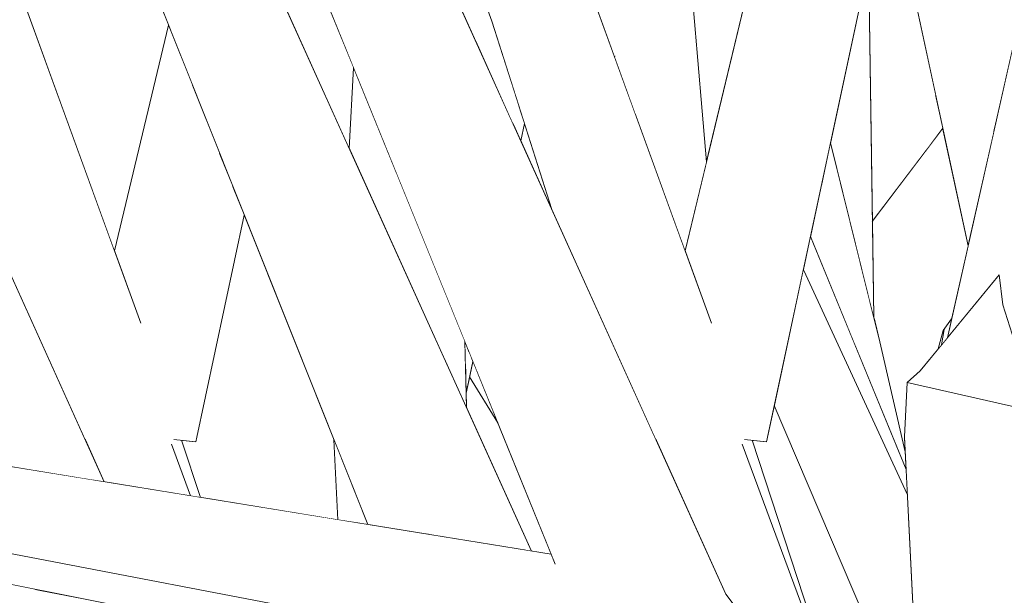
# Model space of a CAD drawing. Extents: x -289599 to -184549, y 66678 to 295474.
# Tile 495 of 656: x -250735 to -250655, y 71912 to 71958. Entities that reach past the tile are written whole.
import ezdxf

# ---------------------------------------------------------------- set-up
doc = ezdxf.new("R2010")
doc.units = 0
doc.header["$MEASUREMENT"] = 0
doc.linetypes.add('Wipeout_Contour', pattern=[1000, 0, -1000])
doc.layers.add('arch drzewa', color=8, linetype='Continuous')
doc.layers.add('Model drzwi', color=8, linetype='Continuous')
doc.layers.add('arch drzewa_Nr_Pióra__24', color=8, linetype='Continuous', lineweight=9)
doc.layers.add('arch drzewa_Nr_Pióra__4', color=8, linetype='Continuous', lineweight=9)

msp = doc.modelspace()

# ---------------------------------------------------------------- wipeouts: each hides what was drawn before it
at = {"color": 254, "linetype": 'Wipeout_Contour', "lineweight": 0, "ltscale": 1022971.526414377}
msp.add_wipeout([(-250662.869, 71994.711), (-250666.606, 71992.986), (-250654.662, 71955.949), (-250654.092, 71958.482)], dxfattribs=at).dxf.layer = 'arch drzewa'
at = {"color": 254, "linetype": 'Wipeout_Contour', "lineweight": 0, "ltscale": 1023028.239796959}
msp.add_wipeout([(-250688.992, 71961.071), (-250689.802, 71956.537), (-250678.937, 71932.418), (-250679.061, 71933.775)], dxfattribs=at).dxf.layer = 'arch drzewa'
at = {"color": 254, "linetype": 'Wipeout_Contour', "lineweight": 0, "ltscale": 1278699.288870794}
msp.add_wipeout([(-250676.702, 71925.168), (-250676.573, 71923.951), (-250668.473, 71902.107), (-250675.738, 71924.256), (-250676.382, 71924.323)], dxfattribs=at).dxf.layer = 'arch drzewa'
at = {"color": 254, "linetype": 'Wipeout_Contour', "lineweight": 0, "ltscale": 1279034.403570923}
msp.add_wipeout([(-250728.018, 71970.355), (-250742.954, 71979.936), (-250735.254, 71961.071), (-250727.447, 71939.613), (-250723.059, 71957.913)], dxfattribs=at).dxf.layer = 'Model drzwi'
at = {"color": 254, "linetype": 'Wipeout_Contour', "lineweight": 0, "ltscale": 1023141.541139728}
msp.add_wipeout([(-250712.186, 71964.62), (-250713.403, 71958.939), (-250708.415, 71947.915), (-250708.063, 71954.469)], dxfattribs=at).dxf.layer = 'Model drzwi'
at = {"color": 254, "linetype": 'Wipeout_Contour', "lineweight": 0, "ltscale": 767298.761973}
msp.add_wipeout([(-250694.214, 71949.944), (-250694.516, 71948.547), (-250692, 71942.982)], dxfattribs=at).dxf.layer = 'Model drzwi'
at = {"color": 254, "linetype": 'Wipeout_Contour', "lineweight": 0, "ltscale": 1534687.82499212}
msp.add_wipeout([(-250720.852, 71924.136), (-250721.999, 71924.256), (-250720.48, 71919.623), (-250709.329, 71917.815), (-250709.662, 71924.303), (-250716.919, 71942.51)], dxfattribs=at).dxf.layer = 'Model drzwi'
at = {"color": 254, "linetype": 'Wipeout_Contour', "lineweight": 0, "ltscale": 1022919.990646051}
msp.add_wipeout([(-250660.2, 71933.241), (-250660.405, 71931.984), (-250659.928, 71932.564), (-250659.581, 71934.104)], dxfattribs=at).dxf.layer = 'Model drzwi'
at = {"color": 254, "linetype": 'Wipeout_Contour', "lineweight": 0, "ltscale": 1534569.423762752}
msp.add_wipeout([(-250698.944, 71928.086), (-250698.917, 71926.919), (-250693.647, 71915.271), (-250692.034, 71915.01), (-250696.363, 71925.667), (-250698.662, 71929.388)], dxfattribs=at).dxf.layer = 'Model drzwi'
at = {"color": 254, "linetype": 'Wipeout_Contour', "lineweight": 0, "ltscale": 4092481.19224571}
msp.add_wipeout([(-250800.436, 71916.19), (-250792.133, 71907.913), (-250777.714, 71861.193), (-250760.542, 71831.733), (-250759.839, 71832.08), (-250742.648, 71814.824), (-250735.855, 71797.055), (-250723.821, 71782.109), (-250714.405, 71821.675), (-250715.208, 71827.697), (-250716.837, 71829.629), (-250716.751, 71830.515), (-250715.657, 71831.055), (-250720.136, 71864.617), (-250718.975, 71865.307), (-250748.241, 71905.863)], dxfattribs=at).dxf.layer = 'Model drzwi'

# ---------------------------------------------------------------- next in the draw order: wipeouts: each hides what was drawn before it
at = {"color": 254, "linetype": 'Wipeout_Contour', "lineweight": 0, "ltscale": 767218.83609}
msp.add_wipeout([(-250666.606, 71992.986), (-250655.906, 71950.425), (-250654.662, 71955.949)], dxfattribs=at).dxf.layer = 'arch drzewa'
at = {"color": 254, "linetype": 'Wipeout_Contour', "lineweight": 0, "ltscale": 1023116.847236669}
msp.add_wipeout([(-250719.602, 71972.642), (-250725.572, 71971.274), (-250694.074, 71915.34), (-250693.647, 71915.271)], dxfattribs=at).dxf.layer = 'arch drzewa'
at = {"color": 254, "linetype": 'Wipeout_Contour', "lineweight": 0, "ltscale": 1022958.288333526}
msp.add_wipeout([(-250683.585, 71924.371), (-250677.887, 71911.767), (-250666.618, 71897.107), (-250676.573, 71923.951)], dxfattribs=at).dxf.layer = 'arch drzewa'

# ---------------------------------------------------------------- next in the draw order: wipeouts: each hides what was drawn before it
at = {"color": 254, "linetype": 'Wipeout_Contour', "lineweight": 0, "ltscale": 1022976.405833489}
msp.add_wipeout([(-250666.606, 71992.986), (-250669.83, 71993.873), (-250656.189, 71949.168), (-250655.906, 71950.425)], dxfattribs=at).dxf.layer = 'arch drzewa'
at = {"color": 254, "linetype": 'Wipeout_Contour', "lineweight": 0, "ltscale": 767326.003424}
msp.add_wipeout([(-250694.074, 71915.34), (-250725.572, 71971.274), (-250701.857, 71916.603)], dxfattribs=at).dxf.layer = 'arch drzewa'
at = {"color": 254, "linetype": 'Wipeout_Contour', "lineweight": 0, "ltscale": 1534489.596446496}
msp.add_wipeout([(-250678.937, 71932.418), (-250689.802, 71956.537), (-250676.573, 71923.951), (-250676.702, 71925.168), (-250677.082, 71926.001), (-250677.221, 71926.493)], dxfattribs=at).dxf.layer = 'arch drzewa'
at = {"color": 254, "linetype": 'Wipeout_Contour', "lineweight": 0, "ltscale": 1789981.778475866}
msp.add_wipeout([(-250682.458, 71909.138), (-250627.512, 71844.992), (-250627.212, 71845.838), (-250660.634, 71889.321), (-250661.648, 71890.091), (-250661.678, 71890.679), (-250677.887, 71911.767)], dxfattribs=at).dxf.layer = 'arch drzewa'

# ---------------------------------------------------------------- next in the draw order: wipeouts: each hides what was drawn before it
at = {"color": 254, "linetype": 'Wipeout_Contour', "lineweight": 0, "ltscale": 767220.485829}
msp.add_wipeout([(-250669.83, 71993.873), (-250658.248, 71940.025), (-250656.189, 71949.168)], dxfattribs=at).dxf.layer = 'arch drzewa'
at = {"color": 254, "linetype": 'Wipeout_Contour', "lineweight": 0, "ltscale": 1023140.435064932}
msp.add_wipeout([(-250725.572, 71971.274), (-250728.018, 71970.355), (-250702.234, 71916.664), (-250701.857, 71916.603)], dxfattribs=at).dxf.layer = 'arch drzewa'
at = {"color": 254, "linetype": 'Wipeout_Contour', "lineweight": 0, "ltscale": 767281.544846}
msp.add_wipeout([(-250676.573, 71923.951), (-250689.802, 71956.537), (-250696.857, 71958.253)], dxfattribs=at).dxf.layer = 'arch drzewa'
at = {"color": 254, "linetype": 'Wipeout_Contour', "lineweight": 0, "ltscale": 1022849.683637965}
msp.add_wipeout([(-250663.411, 71924.524), (-250647.67, 71872.454), (-250647.111, 71871.726), (-250652.585, 71923.951)], dxfattribs=at).dxf.layer = 'arch drzewa'

# ---------------------------------------------------------------- next in the draw order: wipeouts: each hides what was drawn before it
at = {"color": 254, "linetype": 'Wipeout_Contour', "lineweight": 0, "ltscale": 1022984.662377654}
msp.add_wipeout([(-250667.714, 71972.216), (-250674.59, 71924.136), (-250664.734, 71970.182), (-250665.107, 71971.916)], dxfattribs=at).dxf.layer = 'arch drzewa'
at = {"color": 254, "linetype": 'Wipeout_Contour', "lineweight": 0, "ltscale": 767341.337602}
msp.add_wipeout([(-250702.234, 71916.664), (-250728.018, 71970.355), (-250706.919, 71917.424)], dxfattribs=at).dxf.layer = 'arch drzewa'
at = {"color": 254, "linetype": 'Wipeout_Contour', "lineweight": 0, "ltscale": 1023028.965282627}
msp.add_wipeout([(-250676.573, 71923.951), (-250696.857, 71958.253), (-250692, 71942.982), (-250683.585, 71924.371)], dxfattribs=at).dxf.layer = 'arch drzewa'
at = {"color": 254, "linetype": 'Wipeout_Contour', "lineweight": 0, "ltscale": 1022864.723242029}
msp.add_wipeout([(-250647.67, 71872.454), (-250663.411, 71924.524), (-250661.648, 71890.091), (-250660.634, 71889.321)], dxfattribs=at).dxf.layer = 'arch drzewa'

# ---------------------------------------------------------------- next in the draw order: wipeouts: each hides what was drawn before it
at = {"color": 254, "linetype": 'Wipeout_Contour', "lineweight": 0, "ltscale": 767324.051922}
msp.add_wipeout([(-250705.355, 71992.963), (-250689.802, 71956.537), (-250688.992, 71961.071)], dxfattribs=at).dxf.layer = 'arch drzewa'
at = {"color": 254, "linetype": 'Wipeout_Contour', "lineweight": 0, "ltscale": 1278719.658130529}
msp.add_wipeout([(-250677.082, 71926.001), (-250676.702, 71925.168), (-250676.382, 71924.323), (-250674.59, 71924.136), (-250667.714, 71972.216)], dxfattribs=at).dxf.layer = 'arch drzewa'
at = {"color": 254, "linetype": 'Wipeout_Contour', "lineweight": 0, "ltscale": 1023204.139499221}
msp.add_wipeout([(-250736.064, 71956.537), (-250725.198, 71932.418), (-250725.323, 71933.775), (-250735.254, 71961.071)], dxfattribs=at).dxf.layer = 'arch drzewa'
at = {"color": 254, "linetype": 'Wipeout_Contour', "lineweight": 0, "ltscale": 1022904.166110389}
msp.add_wipeout([(-250663.174, 71928.928), (-250663.411, 71924.524), (-250652.585, 71923.951), (-250653.309, 71926.707)], dxfattribs=at).dxf.layer = 'arch drzewa'
at = {"color": 254, "linetype": 'Wipeout_Contour', "lineweight": 0, "ltscale": 1278914.584704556}
msp.add_wipeout([(-250735.532, 71915.004), (-250774.655, 71920.242), (-250700.952, 71905.66), (-250700.775, 71907.956), (-250700.621, 71908.329)], dxfattribs=at).dxf.layer = 'arch drzewa'

# ---------------------------------------------------------------- next in the draw order: wipeouts: each hides what was drawn before it
at = {"color": 254, "linetype": 'Wipeout_Contour', "lineweight": 0, "ltscale": 767354.658352}
msp.add_wipeout([(-250689.802, 71956.537), (-250705.355, 71992.963), (-250710.409, 71995.411)], dxfattribs=at).dxf.layer = 'arch drzewa'
at = {"color": 254, "linetype": 'Wipeout_Contour', "lineweight": 0, "ltscale": 1022992.463823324}
msp.add_wipeout([(-250677.221, 71926.493), (-250677.082, 71926.001), (-250667.714, 71972.216), (-250673.183, 71972.988)], dxfattribs=at).dxf.layer = 'arch drzewa'
at = {"color": 254, "linetype": 'Wipeout_Contour', "lineweight": 0, "ltscale": 1278639.863437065}
msp.add_wipeout([(-250659.928, 71932.564), (-250655.719, 71937.678), (-250655.434, 71935.248), (-250653.524, 71929.202), (-250650.825, 71972.988)], dxfattribs=at).dxf.layer = 'arch drzewa'

# ---------------------------------------------------------------- next in the draw order: linework, layer by layer
at = {"layer": 'arch drzewa_Nr_Pióra__24', "linetype": 'Continuous'}
for p, q in [((-250655.434, 71935.248), (-250655.719, 71937.678)), ((-250652.643, 71926.413), (-250655.434, 71935.248))]:
    msp.add_line(p, q, dxfattribs=at)

# ---------------------------------------------------------------- next in the draw order: wipeouts: each hides what was drawn before it
at = {"color": 254, "linetype": 'Wipeout_Contour', "lineweight": 0, "ltscale": 767335.914131}
msp.add_wipeout([(-250710.409, 71995.411), (-250696.857, 71958.253), (-250689.802, 71956.537)], dxfattribs=at).dxf.layer = 'arch drzewa'
at = {"color": 254, "linetype": 'Wipeout_Contour', "lineweight": 0, "ltscale": 1278747.096408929}
msp.add_wipeout([(-250681.185, 71939.613), (-250679.061, 71933.775), (-250678.937, 71932.418), (-250677.221, 71926.493), (-250673.183, 71972.988)], dxfattribs=at).dxf.layer = 'arch drzewa'
at = {"color": 254, "linetype": 'Wipeout_Contour', "lineweight": 0, "ltscale": 2045855.477975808}
msp.add_wipeout([(-250665.875, 71934.119), (-250665.41, 71932.238), (-250663.35, 71923.331), (-250663.411, 71924.524), (-250663.174, 71928.928), (-250662.137, 71929.88), (-250660.665, 71931.669), (-250660.261, 71933.157)], dxfattribs=at).dxf.layer = 'arch drzewa'

# ---------------------------------------------------------------- next in the draw order: wipeouts: each hides what was drawn before it
at = {"color": 254, "linetype": 'Wipeout_Contour', "lineweight": 0, "ltscale": 767315.37505}
msp.add_wipeout([(-250677.887, 71911.767), (-250705.411, 71972.642), (-250710.179, 71971.274)], dxfattribs=at).dxf.layer = 'arch drzewa'
at = {"color": 254, "linetype": 'Wipeout_Contour', "lineweight": 0, "ltscale": 767190.654053}
msp.add_wipeout([(-250659.414, 71934.846), (-250660.261, 71933.157), (-250659.581, 71934.104)], dxfattribs=at).dxf.layer = 'arch drzewa'
at = {"color": 254, "linetype": 'Wipeout_Contour', "lineweight": 0, "ltscale": 1022932.020803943}
msp.add_wipeout([(-250665.41, 71932.238), (-250667.384, 71931.894), (-250663.276, 71921.887), (-250663.35, 71923.331)], dxfattribs=at).dxf.layer = 'arch drzewa'

# ---------------------------------------------------------------- next in the draw order: wipeouts: each hides what was drawn before it
at = {"color": 254, "linetype": 'Wipeout_Contour', "lineweight": 0, "ltscale": 767274.223605}
msp.add_wipeout([(-250710.179, 71971.274), (-250682.458, 71909.138), (-250677.887, 71911.767)], dxfattribs=at).dxf.layer = 'arch drzewa'
at = {"color": 254, "linetype": 'Wipeout_Contour', "lineweight": 0, "ltscale": 1790136.352832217}
msp.add_wipeout([(-250666.01, 71942.007), (-250665.9, 71934.221), (-250665.875, 71934.119), (-250660.261, 71933.157), (-250659.414, 71934.846), (-250658.248, 71940.025), (-250660.299, 71949.562)], dxfattribs=at).dxf.layer = 'arch drzewa'
at = {"color": 254, "linetype": 'Wipeout_Contour', "lineweight": 0, "ltscale": 1790135.536382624}
msp.add_wipeout([(-250675.738, 71924.256), (-250668.473, 71902.107), (-250667.309, 71898.97), (-250665.337, 71903.724), (-250666.9, 71910.501), (-250673.961, 71927.074), (-250674.59, 71924.136)], dxfattribs=at).dxf.layer = 'arch drzewa'

# ---------------------------------------------------------------- next in the draw order: linework, layer by layer
at = {"layer": 'arch drzewa_Nr_Pióra__4', "linetype": 'Continuous'}
msp.add_line((-250674.59, 71924.136), (-250676.384, 71924.323), dxfattribs=at)

# ---------------------------------------------------------------- next in the draw order: wipeouts: each hides what was drawn before it
at = {"color": 254, "linetype": 'Wipeout_Contour', "lineweight": 0, "ltscale": 767326.839771}
msp.add_wipeout([(-250682.458, 71909.138), (-250710.179, 71971.274), (-250714.516, 71970.355)], dxfattribs=at).dxf.layer = 'arch drzewa'
at = {"color": 254, "linetype": 'Wipeout_Contour', "lineweight": 0, "ltscale": 767208.469195}
msp.add_wipeout([(-250660.898, 71952.349), (-250661.555, 71947.9), (-250660.299, 71949.562)], dxfattribs=at).dxf.layer = 'arch drzewa'
at = {"color": 254, "linetype": 'Wipeout_Contour', "lineweight": 0, "ltscale": 1022921.422181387}
msp.add_wipeout([(-250660.665, 71931.668), (-250660.405, 71931.984), (-250660.2, 71933.241), (-250660.261, 71933.157)], dxfattribs=at).dxf.layer = 'arch drzewa'

# ---------------------------------------------------------------- next in the draw order: linework, layer by layer
at = {"layer": 'arch drzewa_Nr_Pióra__24', "linetype": 'Continuous'}
msp.add_line((-250662.137, 71929.88), (-250655.719, 71937.678), dxfattribs=at)
at = {"layer": 'arch drzewa_Nr_Pióra__4', "linetype": 'Continuous'}
for p, q in [((-250659.928, 71932.564), (-250650.825, 71972.988)), ((-250660.261, 71933.157), (-250659.581, 71934.104)), ((-250660.665, 71931.669), (-250660.261, 71933.157)), ((-250660.405, 71931.984), (-250660.2, 71933.241))]:
    msp.add_line(p, q, dxfattribs=at)

# ---------------------------------------------------------------- next in the draw order: wipeouts: each hides what was drawn before it
at = {"color": 254, "linetype": 'Wipeout_Contour', "lineweight": 0, "ltscale": 1534530.944480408}
msp.add_wipeout([(-250714.516, 71970.355), (-250691.716, 71914.227), (-250683.967, 71910.269), (-250684.029, 71910.226), (-250685.758, 71907.956), (-250682.458, 71909.138)], dxfattribs=at).dxf.layer = 'arch drzewa'
at = {"color": 254, "linetype": 'Wipeout_Contour', "lineweight": 0, "ltscale": 1278695.766641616}
msp.add_wipeout([(-250666.037, 71943.94), (-250666.01, 71942.007), (-250661.555, 71947.9), (-250660.898, 71952.349), (-250664.536, 71969.262)], dxfattribs=at).dxf.layer = 'arch drzewa'

# ---------------------------------------------------------------- next in the draw order: wipeouts: each hides what was drawn before it
at = {"color": 254, "linetype": 'Wipeout_Contour', "lineweight": 0, "ltscale": 1278823.973066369}
msp.add_wipeout([(-250688.272, 71973.88), (-250679.929, 71952.412), (-250681.788, 71974.124), (-250683.543, 71981.575), (-250683.754, 71981.555)], dxfattribs=at).dxf.layer = 'arch drzewa'
at = {"color": 254, "linetype": 'Wipeout_Contour', "lineweight": 0, "ltscale": 1022976.391630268}
msp.add_wipeout([(-250666.304, 71962.849), (-250666.037, 71943.94), (-250664.536, 71969.262), (-250664.734, 71970.182)], dxfattribs=at).dxf.layer = 'arch drzewa'
at = {"color": 254, "linetype": 'Wipeout_Contour', "lineweight": 0, "ltscale": 1023072.725095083}
msp.add_wipeout([(-250694.696, 71951.459), (-250695.028, 71949.679), (-250694.516, 71948.547), (-250694.214, 71949.943)], dxfattribs=at).dxf.layer = 'arch drzewa'
at = {"color": 254, "linetype": 'Wipeout_Contour', "lineweight": 0, "ltscale": 767296.954841}
msp.add_wipeout([(-250698.389, 71930.652), (-250698.404, 71930.583), (-250698.309, 71930.457)], dxfattribs=at).dxf.layer = 'arch drzewa'
at = {"color": 254, "linetype": 'Wipeout_Contour', "lineweight": 0, "ltscale": 1023157.228946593}
msp.add_wipeout([(-250761.73, 71923.238), (-250691.871, 71914.608), (-250692.034, 71915.009), (-250761.149, 71926.22)], dxfattribs=at).dxf.layer = 'arch drzewa'

# ---------------------------------------------------------------- next in the draw order: wipeouts: each hides what was drawn before it
at = {"color": 254, "linetype": 'Wipeout_Contour', "lineweight": 0, "ltscale": 1790312.231266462}
msp.add_wipeout([(-250689.306, 71972.124), (-250685.157, 71950.528), (-250681.185, 71939.613), (-250680.037, 71944.403), (-250679.452, 71946.841), (-250679.929, 71952.412), (-250688.272, 71973.88)], dxfattribs=at).dxf.layer = 'arch drzewa'
at = {"color": 254, "linetype": 'Wipeout_Contour', "lineweight": 0, "ltscale": 1023074.891105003}
msp.add_wipeout([(-250695.139, 71949.924), (-250695.028, 71949.679), (-250694.696, 71951.459), (-250694.786, 71951.744)], dxfattribs=at).dxf.layer = 'arch drzewa'
at = {"color": 254, "linetype": 'Wipeout_Contour', "lineweight": 0, "ltscale": 767221.821767}
msp.add_wipeout([(-250669.403, 71948.37), (-250670.115, 71945.042), (-250665.41, 71932.238)], dxfattribs=at).dxf.layer = 'arch drzewa'
at = {"color": 254, "linetype": 'Wipeout_Contour', "lineweight": 0, "ltscale": 1023058.950260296}
msp.add_wipeout([(-250698.404, 71930.583), (-250698.662, 71929.388), (-250696.363, 71925.667), (-250698.309, 71930.457)], dxfattribs=at).dxf.layer = 'arch drzewa'
at = {"color": 254, "linetype": 'Wipeout_Contour', "lineweight": 0, "ltscale": 1023079.072783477}
msp.add_wipeout([(-250761.73, 71923.238), (-250683.967, 71910.269), (-250691.716, 71914.227), (-250691.871, 71914.608)], dxfattribs=at).dxf.layer = 'arch drzewa'

# ---------------------------------------------------------------- next in the draw order: wipeouts: each hides what was drawn before it
at = {"color": 254, "linetype": 'Wipeout_Contour', "lineweight": 0, "ltscale": 767277.977514}
msp.add_wipeout([(-250683.479, 71993.873), (-250679.452, 71946.841), (-250676.273, 71960.1)], dxfattribs=at).dxf.layer = 'arch drzewa'
at = {"color": 254, "linetype": 'Wipeout_Contour', "lineweight": 0, "ltscale": 1790356.676679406}
msp.add_wipeout([(-250689.477, 71971.832), (-250690.044, 71969.212), (-250686.823, 71955.407), (-250686.869, 71955.395), (-250686.915, 71955.362), (-250685.157, 71950.528), (-250689.306, 71972.124)], dxfattribs=at).dxf.layer = 'arch drzewa'
at = {"color": 254, "linetype": 'Wipeout_Contour', "lineweight": 0, "ltscale": 1278858.581001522}
msp.add_wipeout([(-250697.83, 71960.923), (-250698.104, 71956.482), (-250695.139, 71949.924), (-250694.786, 71951.744), (-250696.857, 71958.253)], dxfattribs=at).dxf.layer = 'arch drzewa'
at = {"color": 254, "linetype": 'Wipeout_Contour', "lineweight": 0, "ltscale": 1023077.0096757}
msp.add_wipeout([(-250699.042, 71932.262), (-250704.671, 71946.12), (-250700.61, 71930.662), (-250698.917, 71926.919)], dxfattribs=at).dxf.layer = 'arch drzewa'
at = {"color": 254, "linetype": 'Wipeout_Contour', "lineweight": 0, "ltscale": 1022957.682007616}
msp.add_wipeout([(-250671.029, 71940.774), (-250667.384, 71931.894), (-250665.41, 71932.238), (-250670.115, 71945.042)], dxfattribs=at).dxf.layer = 'arch drzewa'
at = {"color": 254, "linetype": 'Wipeout_Contour', "lineweight": 0, "ltscale": 1023139.110205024}
msp.add_wipeout([(-250762.924, 71920.242), (-250684.029, 71910.226), (-250683.967, 71910.269), (-250761.73, 71923.238)], dxfattribs=at).dxf.layer = 'arch drzewa'

# ---------------------------------------------------------------- next in the draw order: linework, layer by layer
at = {"layer": 'arch drzewa_Nr_Pióra__4', "linetype": 'Continuous'}
for p, q in [((-250679.452, 71946.841), (-250683.479, 71993.873)), ((-250681.185, 71939.613), (-250673.183, 71972.988)), ((-250692, 71942.982), (-250696.857, 71958.253)), ((-250694.516, 71948.547), (-250694.214, 71949.943))]:
    msp.add_line(p, q, dxfattribs=at)

# ---------------------------------------------------------------- next in the draw order: wipeouts: each hides what was drawn before it
at = {"color": 254, "linetype": 'Wipeout_Contour', "lineweight": 0, "ltscale": 1278830.666985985}
msp.add_wipeout([(-250690.044, 71969.212), (-250690.831, 71965.576), (-250688.992, 71961.071), (-250686.922, 71955.381), (-250686.823, 71955.407)], dxfattribs=at).dxf.layer = 'arch drzewa'
at = {"color": 254, "linetype": 'Wipeout_Contour', "lineweight": 0, "ltscale": 1023100.262522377}
msp.add_wipeout([(-250699.307, 71959.143), (-250698.104, 71956.482), (-250697.83, 71960.923), (-250698.788, 71963.548)], dxfattribs=at).dxf.layer = 'arch drzewa'
at = {"color": 254, "linetype": 'Wipeout_Contour', "lineweight": 0, "ltscale": 1023107.206308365}
msp.add_wipeout([(-250708.415, 71947.915), (-250700.61, 71930.662), (-250704.671, 71946.12), (-250708.063, 71954.469)], dxfattribs=at).dxf.layer = 'arch drzewa'
at = {"color": 254, "linetype": 'Wipeout_Contour', "lineweight": 0, "ltscale": 1278686.562367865}
msp.add_wipeout([(-250671.494, 71938.6), (-250671.561, 71938.015), (-250663.174, 71919.889), (-250663.276, 71921.887), (-250671.029, 71940.774)], dxfattribs=at).dxf.layer = 'arch drzewa'
at = {"color": 254, "linetype": 'Wipeout_Contour', "lineweight": 0, "ltscale": 1023062.869555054}
msp.add_wipeout([(-250698.957, 71928.642), (-250698.944, 71928.086), (-250698.389, 71930.652), (-250698.521, 71930.978)], dxfattribs=at).dxf.layer = 'arch drzewa'
at = {"color": 254, "linetype": 'Wipeout_Contour', "lineweight": 0, "ltscale": 1023064.069069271}
msp.add_wipeout([(-250684.029, 71910.226), (-250762.924, 71920.242), (-250686.662, 71905.66), (-250685.758, 71907.956)], dxfattribs=at).dxf.layer = 'arch drzewa'

# ---------------------------------------------------------------- next in the draw order: linework, layer by layer
at = {"layer": 'arch drzewa_Nr_Pióra__4', "linetype": 'Continuous'}
for p, q in [((-250696.857, 71958.253), (-250710.409, 71995.411)), ((-250708.415, 71947.915), (-250708.063, 71954.469))]:
    msp.add_line(p, q, dxfattribs=at)

# ---------------------------------------------------------------- next in the draw order: wipeouts: each hides what was drawn before it
at = {"color": 254, "linetype": 'Wipeout_Contour', "lineweight": 0, "ltscale": 767287.323711}
msp.add_wipeout([(-250686.869, 71955.395), (-250686.922, 71955.381), (-250686.915, 71955.362)], dxfattribs=at).dxf.layer = 'arch drzewa'
at = {"color": 254, "linetype": 'Wipeout_Contour', "lineweight": 0, "ltscale": 1278681.905665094}
msp.add_wipeout([(-250673.448, 71929.473), (-250662.754, 71911.694), (-250663.174, 71919.889), (-250671.561, 71938.015), (-250671.619, 71938.017)], dxfattribs=at).dxf.layer = 'arch drzewa'
at = {"color": 254, "linetype": 'Wipeout_Contour', "lineweight": 0, "ltscale": 1023064.033376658}
msp.add_wipeout([(-250698.717, 71931.461), (-250698.99, 71930.051), (-250698.957, 71928.642), (-250698.521, 71930.978)], dxfattribs=at).dxf.layer = 'arch drzewa'
at = {"color": 254, "linetype": 'Wipeout_Contour', "lineweight": 0, "ltscale": 1534714.507882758}
msp.add_wipeout([(-250722.963, 71925.168), (-250722.835, 71923.951), (-250721.278, 71919.753), (-250720.48, 71919.623), (-250721.999, 71924.256), (-250722.643, 71924.323)], dxfattribs=at).dxf.layer = 'arch drzewa'
at = {"color": 254, "linetype": 'Wipeout_Contour', "lineweight": 0, "ltscale": 767314.454705}
msp.add_wipeout([(-250709.433, 71923.729), (-250707.558, 71917.527), (-250706.919, 71917.424)], dxfattribs=at).dxf.layer = 'arch drzewa'
at = {"color": 254, "linetype": 'Wipeout_Contour', "lineweight": 0, "ltscale": 1534742.458124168}
msp.add_wipeout([(-250729.897, 71911.386), (-250734.009, 71912.2), (-250730.228, 71910.269), (-250730.29, 71910.226), (-250732.019, 71907.956), (-250728.72, 71909.138)], dxfattribs=at).dxf.layer = 'arch drzewa'

# ---------------------------------------------------------------- next in the draw order: linework, layer by layer
at = {"layer": 'arch drzewa_Nr_Pióra__4', "linetype": 'Continuous'}
for p, q in [((-250679.056, 71933.76), (-250688.992, 71961.071)), ((-250686.864, 71955.396), (-250686.922, 71955.381)), ((-250696.363, 71925.667), (-250698.662, 71929.388))]:
    msp.add_line(p, q, dxfattribs=at)

# ---------------------------------------------------------------- next in the draw order: wipeouts: each hides what was drawn before it
at = {"color": 254, "linetype": 'Wipeout_Contour', "lineweight": 0, "ltscale": 767225.415809}
msp.add_wipeout([(-250666.304, 71962.849), (-250669.403, 71948.37), (-250665.9, 71934.221)], dxfattribs=at).dxf.layer = 'arch drzewa'
at = {"color": 254, "linetype": 'Wipeout_Contour', "lineweight": 0, "ltscale": 767361.323544}
msp.add_wipeout([(-250717.88, 71944.92), (-250720.852, 71924.136), (-250716.919, 71942.51)], dxfattribs=at).dxf.layer = 'arch drzewa'
at = {"color": 254, "linetype": 'Wipeout_Contour', "lineweight": 0, "ltscale": 767227.616788}
msp.add_wipeout([(-250671.494, 71938.6), (-250671.582, 71938.188), (-250671.561, 71938.015)], dxfattribs=at).dxf.layer = 'arch drzewa'
at = {"color": 254, "linetype": 'Wipeout_Contour', "lineweight": 0, "ltscale": 767299.16661}
msp.add_wipeout([(-250698.717, 71931.461), (-250699.042, 71932.262), (-250698.99, 71930.051)], dxfattribs=at).dxf.layer = 'arch drzewa'
at = {"color": 254, "linetype": 'Wipeout_Contour', "lineweight": 0, "ltscale": 1022930.87954731}
msp.add_wipeout([(-250673.961, 71927.074), (-250662.118, 71899.277), (-250662.754, 71911.694), (-250673.448, 71929.473)], dxfattribs=at).dxf.layer = 'arch drzewa'
at = {"color": 254, "linetype": 'Wipeout_Contour', "lineweight": 0, "ltscale": 1023156.08309083}
msp.add_wipeout([(-250722.835, 71923.951), (-250729.847, 71924.371), (-250728.272, 71920.887), (-250721.278, 71919.753)], dxfattribs=at).dxf.layer = 'arch drzewa'
at = {"color": 254, "linetype": 'Wipeout_Contour', "lineweight": 0, "ltscale": 1023090.610558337}
msp.add_wipeout([(-250709.662, 71924.303), (-250709.329, 71917.815), (-250707.558, 71917.527), (-250709.433, 71923.729)], dxfattribs=at).dxf.layer = 'arch drzewa'

# ---------------------------------------------------------------- next in the draw order: linework, layer by layer
at = {"layer": 'arch drzewa_Nr_Pióra__24', "linetype": 'Continuous'}
for p, q in [((-250663.174, 71928.928), (-250662.137, 71929.88)), ((-250653.309, 71926.707), (-250663.174, 71928.928))]:
    msp.add_line(p, q, dxfattribs=at)
at = {"layer": 'arch drzewa_Nr_Pióra__4', "linetype": 'Continuous'}
for p, q in [((-250658.248, 71940.025), (-250669.83, 71993.873)), ((-250677.887, 71911.767), (-250705.411, 71972.642)), ((-250691.711, 71914.215), (-250714.516, 71970.355)), ((-250665.9, 71934.221), (-250666.304, 71962.849)), ((-250666.01, 71942.007), (-250660.299, 71949.562)), ((-250665.41, 71932.238), (-250669.403, 71948.37)), ((-250663.276, 71921.887), (-250671.029, 71940.774)), ((-250698.917, 71926.919), (-250699.042, 71932.262)), ((-250663.35, 71923.331), (-250665.41, 71932.238)), ((-250698.944, 71928.086), (-250698.389, 71930.652)), ((-250663.411, 71924.524), (-250663.174, 71928.928)), ((-250662.118, 71899.277), (-250673.961, 71927.074)), ((-250709.329, 71917.815), (-250709.662, 71924.303)), ((-250666.618, 71897.107), (-250676.573, 71923.951)), ((-250668.473, 71902.107), (-250675.738, 71924.256)), ((-250661.647, 71890.076), (-250663.411, 71924.524)), ((-250661.678, 71890.679), (-250677.887, 71911.767))]:
    msp.add_line(p, q, dxfattribs=at)

# ---------------------------------------------------------------- next in the draw order: wipeouts: each hides what was drawn before it
at = {"color": 254, "linetype": 'Wipeout_Contour', "lineweight": 0, "ltscale": 1534753.450142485}
msp.add_wipeout([(-250736.064, 71956.537), (-250722.835, 71923.951), (-250722.963, 71925.168), (-250723.344, 71926.001), (-250723.483, 71926.493), (-250725.198, 71932.418)], dxfattribs=at).dxf.layer = 'arch drzewa'
at = {"color": 254, "linetype": 'Wipeout_Contour', "lineweight": 0, "ltscale": 767227.73994}
msp.add_wipeout([(-250671.582, 71938.188), (-250671.59, 71938.152), (-250671.561, 71938.015)], dxfattribs=at).dxf.layer = 'arch drzewa'

# ---------------------------------------------------------------- next in the draw order: wipeouts: each hides what was drawn before it
at = {"color": 254, "linetype": 'Wipeout_Contour', "lineweight": 0, "ltscale": 767413.469728}
msp.add_wipeout([(-250736.064, 71956.537), (-250743.118, 71958.253), (-250722.835, 71923.951)], dxfattribs=at).dxf.layer = 'arch drzewa'
at = {"color": 254, "linetype": 'Wipeout_Contour', "lineweight": 0, "ltscale": 767227.702859}
msp.add_wipeout([(-250671.59, 71938.152), (-250671.619, 71938.017), (-250671.561, 71938.015)], dxfattribs=at).dxf.layer = 'arch drzewa'

# ---------------------------------------------------------------- next in the draw order: linework, layer by layer
at = {"layer": 'arch drzewa_Nr_Pióra__4', "linetype": 'Continuous'}
for p, q in [((-250674.59, 71924.136), (-250664.734, 71970.182)), ((-250663.174, 71919.889), (-250671.561, 71938.015))]:
    msp.add_line(p, q, dxfattribs=at)

# ---------------------------------------------------------------- next in the draw order: wipeouts: each hides what was drawn before it
at = {"color": 254, "linetype": 'Wipeout_Contour', "lineweight": 0, "ltscale": 1023204.867036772}
msp.add_wipeout([(-250743.118, 71958.253), (-250738.262, 71942.982), (-250729.847, 71924.371), (-250722.835, 71923.951)], dxfattribs=at).dxf.layer = 'arch drzewa'

# ---------------------------------------------------------------- next in the draw order: wipeouts: each hides what was drawn before it
at = {"color": 254, "linetype": 'Wipeout_Contour', "lineweight": 0, "ltscale": 1023246.433968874}
msp.add_wipeout([(-250751.672, 71972.642), (-250756.441, 71971.274), (-250729.177, 71921.034), (-250728.272, 71920.887)], dxfattribs=at).dxf.layer = 'arch drzewa'
at = {"color": 254, "linetype": 'Wipeout_Contour', "lineweight": 0, "ltscale": 1534726.073656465}
msp.add_wipeout([(-250723.344, 71926.001), (-250722.963, 71925.168), (-250722.643, 71924.323), (-250720.852, 71924.136), (-250717.88, 71944.92), (-250718.96, 71947.63)], dxfattribs=at).dxf.layer = 'arch drzewa'

# ---------------------------------------------------------------- next in the draw order: linework, layer by layer
at = {"layer": 'arch drzewa_Nr_Pióra__4', "linetype": 'Continuous'}
for p, q in [((-250721.278, 71919.753), (-250722.835, 71923.951)), ((-250720.852, 71924.136), (-250722.645, 71924.323)), ((-250720.48, 71919.623), (-250721.999, 71924.256))]:
    msp.add_line(p, q, dxfattribs=at)

# ---------------------------------------------------------------- next in the draw order: wipeouts: each hides what was drawn before it
at = {"color": 254, "linetype": 'Wipeout_Contour', "lineweight": 0, "ltscale": 767423.112675}
msp.add_wipeout([(-250729.177, 71921.034), (-250756.441, 71971.274), (-250734.405, 71921.882)], dxfattribs=at).dxf.layer = 'arch drzewa'
at = {"color": 254, "linetype": 'Wipeout_Contour', "lineweight": 0, "ltscale": 1023160.987252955}
msp.add_wipeout([(-250721.166, 71953.166), (-250723.483, 71926.493), (-250723.344, 71926.001), (-250718.96, 71947.63)], dxfattribs=at).dxf.layer = 'arch drzewa'

# ---------------------------------------------------------------- next in the draw order: linework, layer by layer
at = {"layer": 'arch drzewa_Nr_Pióra__4', "linetype": 'Continuous'}
msp.add_line((-250693.647, 71915.271), (-250719.602, 71972.642), dxfattribs=at)

# ---------------------------------------------------------------- next in the draw order: wipeouts: each hides what was drawn before it
at = {"color": 254, "linetype": 'Wipeout_Contour', "lineweight": 0, "ltscale": 1023266.822165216}
msp.add_wipeout([(-250756.441, 71971.274), (-250760.778, 71970.355), (-250735.485, 71922.057), (-250734.405, 71921.882)], dxfattribs=at).dxf.layer = 'arch drzewa'
at = {"color": 254, "linetype": 'Wipeout_Contour', "lineweight": 0, "ltscale": 1534760.813538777}
msp.add_wipeout([(-250723.059, 71957.914), (-250727.447, 71939.613), (-250725.323, 71933.775), (-250725.198, 71932.418), (-250723.483, 71926.493), (-250721.166, 71953.166)], dxfattribs=at).dxf.layer = 'arch drzewa'

# ---------------------------------------------------------------- next in the draw order: linework, layer by layer
at = {"layer": 'arch drzewa_Nr_Pióra__4', "linetype": 'Continuous'}
for p, q in [((-250706.919, 71917.424), (-250728.018, 71970.355)), ((-250725.317, 71933.76), (-250735.254, 71961.071)), ((-250727.447, 71939.613), (-250723.059, 71957.914)), ((-250720.852, 71924.136), (-250716.919, 71942.51))]:
    msp.add_line(p, q, dxfattribs=at)

# ---------------------------------------------------------------- next in the draw order: wipeouts: each hides what was drawn before it
at = {"color": 254, "linetype": 'Wipeout_Contour', "lineweight": 0, "ltscale": 1279137.794533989}
msp.add_wipeout([(-250807.438, 71923.17), (-250807.409, 71923.141), (-250730.228, 71910.269), (-250734.009, 71912.2), (-250759.557, 71917.255)], dxfattribs=at).dxf.layer = 'arch drzewa'

# ---------------------------------------------------------------- next in the draw order: wipeouts: each hides what was drawn before it
at = {"color": 254, "linetype": 'Wipeout_Contour', "lineweight": 0, "ltscale": 1023309.13582515}
msp.add_wipeout([(-250807.409, 71923.141), (-250803.817, 71919.56), (-250730.29, 71910.226), (-250730.228, 71910.269)], dxfattribs=at).dxf.layer = 'arch drzewa'

# ---------------------------------------------------------------- next in the draw order: linework, layer by layer
at = {"layer": 'arch drzewa_Nr_Pióra__4', "linetype": 'Continuous'}
msp.add_line((-250728.272, 71920.887), (-250751.672, 71972.642), dxfattribs=at)

# ---------------------------------------------------------------- next in the draw order: wipeouts: each hides what was drawn before it
at = {"color": 254, "linetype": 'Wipeout_Contour', "lineweight": 0, "ltscale": 1279096.374030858}
msp.add_wipeout([(-250803.817, 71919.56), (-250803.389, 71919.134), (-250732.924, 71905.66), (-250732.019, 71907.956), (-250730.29, 71910.226)], dxfattribs=at).dxf.layer = 'arch drzewa'

# ---------------------------------------------------------------- next in the draw order: linework, layer by layer
at = {"layer": 'arch drzewa_Nr_Pióra__4', "linetype": 'Continuous'}
for p, q in [((-250692.034, 71915.009), (-250761.149, 71926.22)), ((-250700.928, 71905.655), (-250774.655, 71920.242)), ((-250686.627, 71905.653), (-250762.924, 71920.242))]:
    msp.add_line(p, q, dxfattribs=at)

doc.saveas('drawing.dxf')
